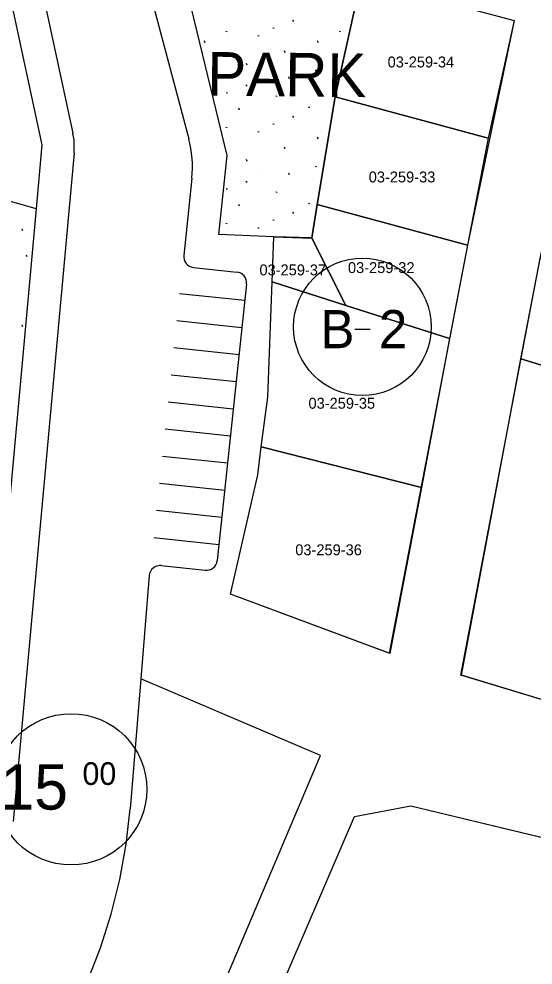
# Model space of a CAD drawing. Extents: x 413946 to 415528, y 4453939 to 4454944.
# Drawn here: x 414534.5 to 414581.6, y 4454293.5 to 4454380.2 of the extents above; entities that cross this region are included whole.
import ezdxf

# ---------------------------------------------------------------- set-up
doc = ezdxf.new("R2010")
doc.units = 0
for name, color, linetype in [('0_KADASTRO', 7, 'Continuous'), ('Level 27', 7, 'Continuous'), ('Level 28', 7, 'Continuous'), ('Level 33', 7, 'Continuous'), ('Level 41', 7, 'Continuous'), ('Level 54', 7, 'Continuous'), ('Level 62', 7, 'Continuous'), ('SEMBOL', 7, 'Continuous'), ('SNR_FONKSIYON', 7, 'Continuous')]:
    doc.layers.add(name, color=color, linetype=linetype)

msp = doc.modelspace()

# ---------------------------------------------------------------- linework, layer by layer
at = {"layer": '0_KADASTRO'}
for points in [[(414563.45, 4454373.05), (414565.84, 4454383.8), (414579.85, 4454380.05), (414577.46, 4454369.27)], [(414561.82, 4454363.19), (414563.45, 4454373.05), (414577.46, 4454369.27), (414575.58, 4454359.44)], [(414561.32, 4454360.14), (414561.82, 4454363.19), (414575.58, 4454359.44), (414573.94, 4454350.89), (414564.45, 4454353.92), (414561.343, 4454360.095)], [(414557.69, 4454356.08), (414557.84, 4454360.23), (414561.343, 4454360.095), (414564.45, 4454353.92)], [(414580.48, 4454349.04), (414582.23, 4454358.24), (414594.39, 4454354.93), (414592.15, 4454345.46)], [(414556.7, 4454340.96), (414557.3, 4454345.51), (414557.69, 4454356.08), (414564.45, 4454353.92), (414573.94, 4454350.89), (414571.36, 4454337.24)], [(414575.02, 4454320.03), (414577.81, 4454334.84), (414580.48, 4454349.04), (414592.15, 4454345.46), (414589.05, 4454331.48), (414600.56, 4454328.03), (414596.59, 4454313.49), (414585.79, 4454316.77)], [(414553.87, 4454327.46), (414556.37, 4454338.4), (414556.7, 4454340.96), (414571.36, 4454337.24), (414568.48, 4454322.01)], [(414536.829, 4454240.811), (414549.462, 4454270.307), (414559.155, 4454292.929), (414565.225, 4454307.086), (414570.397, 4454308.068), (414603.923, 4454299.976), (414599.842, 4454290.406), (414571.753, 4454224.405), (414553.001, 4454230.41)]]:
    msp.add_lwpolyline(points, close=True, dxfattribs=at)
at = {"layer": 'Level 27'}
for p, q in [((414579.85, 4454380.05), (414577.46, 4454369.27)), ((414577.46, 4454369.27), (414575.58, 4454359.44)), ((414557.69, 4454356.08), (414557.84, 4454360.23)), ((414575.58, 4454359.44), (414568.406, 4454322.038)), ((414557.3, 4454345.51), (414557.69, 4454356.08)), ((414556.7, 4454340.96), (414557.3, 4454345.51)), ((414556.37, 4454338.4), (414556.7, 4454340.96)), ((414553.87, 4454327.46), (414556.37, 4454338.4))]:
    msp.add_line(p, q, dxfattribs=at)
at = {"layer": 'Level 28'}
for p, q in [((414529.097, 4454403.504), (414536.61, 4454368.642)), ((414553.581, 4454367.662), (414549.293, 4454385.406)), ((414536.61, 4454368.642), (414536.076, 4454362.771)), ((414552.814, 4454360.424), (414553.581, 4454367.662)), ((414536.076, 4454362.771), (414531.337, 4454310.676)), ((414557.84, 4454360.23), (414552.814, 4454360.424)), ((414574.965, 4454320.047), (414582.23, 4454358.24)), ((414568.406, 4454322.038), (414553.87, 4454327.46)), ((414596.59, 4454313.49), (414574.965, 4454320.047)), ((414565.225, 4454307.086), (414570.397, 4454308.068)), ((414570.397, 4454308.068), (414603.923, 4454299.976)), ((414559.155, 4454292.929), (414565.225, 4454307.086))]:
    msp.add_line(p, q, dxfattribs=at)
at = {"layer": 'Level 41'}
for p, q in [((414557.765, 4454379.383), (414557.892, 4454379.359)), ((414557.765, 4454379.383), (414557.892, 4454379.359)), ((414559.56, 4454380.088), (414559.687, 4454379.989)), ((414559.56, 4454380.088), (414559.687, 4454379.989)), ((414553.46, 4454379.079), (414553.587, 4454379.055)), ((414553.46, 4454379.079), (414553.587, 4454379.055)), ((414556.39, 4454378.669), (414556.516, 4454378.645)), ((414556.39, 4454378.669), (414556.516, 4454378.645)), ((414563.828, 4454379.079), (414563.955, 4454379.055)), ((414563.828, 4454379.079), (414563.955, 4454379.055)), ((414551.557, 4454378.01), (414551.491, 4454378.172)), ((414551.557, 4454378.01), (414551.491, 4454378.172)), ((414561.925, 4454378.01), (414561.859, 4454378.172)), ((414561.925, 4454378.01), (414561.859, 4454378.172)), ((414552.876, 4454376.875), (414553.002, 4454376.851)), ((414552.876, 4454376.875), (414553.002, 4454376.851)), ((414558.894, 4454377.095), (414558.829, 4454377.258)), ((414558.894, 4454377.095), (414558.829, 4454377.258)), ((414563.244, 4454376.875), (414563.37, 4454376.851)), ((414563.244, 4454376.875), (414563.37, 4454376.851)), ((414555.398, 4454375.946), (414555.334, 4454376.107)), ((414555.398, 4454375.946), (414555.334, 4454376.107)), ((414556.756, 4454374.982), (414556.765, 4454374.98)), ((414556.756, 4454374.982), (414556.765, 4454374.98)), ((414561.64, 4454375.507), (414561.767, 4454375.483)), ((414561.64, 4454375.507), (414561.767, 4454375.483)), ((414555.281, 4454374.143), (414555.408, 4454374.045)), ((414555.281, 4454374.143), (414555.408, 4454374.045)), ((414559.276, 4454374.713), (414559.211, 4454374.875)), ((414559.276, 4454374.713), (414559.211, 4454374.875)), ((414553.487, 4454373.439), (414553.614, 4454373.414)), ((414553.487, 4454373.439), (414553.614, 4454373.414)), ((414558.036, 4454373.145), (414558.162, 4454373.121)), ((414558.036, 4454373.145), (414558.162, 4454373.121)), ((414554.701, 4454371.841), (414554.636, 4454372.003)), ((414554.701, 4454371.841), (414554.636, 4454372.003)), ((414561.035, 4454372.12), (414561.16, 4454372.096)), ((414561.035, 4454372.12), (414561.16, 4454372.096)), ((414559.56, 4454371.282), (414559.687, 4454371.183)), ((414559.56, 4454371.282), (414559.687, 4454371.183)), ((414553.46, 4454370.273), (414553.587, 4454370.249)), ((414553.46, 4454370.273), (414553.587, 4454370.249)), ((414556.39, 4454369.863), (414556.516, 4454369.839)), ((414556.39, 4454369.863), (414556.516, 4454369.839)), ((414557.765, 4454370.577), (414557.892, 4454370.553)), ((414557.765, 4454370.577), (414557.892, 4454370.553)), ((414561.925, 4454369.204), (414561.859, 4454369.366)), ((414561.925, 4454369.204), (414561.859, 4454369.366)), ((414558.894, 4454368.289), (414558.829, 4454368.452)), ((414558.894, 4454368.289), (414558.829, 4454368.452)), ((414555.398, 4454367.14), (414555.334, 4454367.301)), ((414555.398, 4454367.14), (414555.334, 4454367.301)), ((414561.64, 4454366.701), (414561.767, 4454366.677)), ((414561.64, 4454366.701), (414561.767, 4454366.677)), ((414556.756, 4454366.176), (414556.765, 4454366.174)), ((414556.756, 4454366.176), (414556.765, 4454366.174)), ((414559.276, 4454365.907), (414559.211, 4454366.069)), ((414559.276, 4454365.907), (414559.211, 4454366.069)), ((414553.487, 4454364.633), (414553.614, 4454364.608)), ((414553.487, 4454364.633), (414553.614, 4454364.608)), ((414555.281, 4454365.337), (414555.408, 4454365.239)), ((414555.281, 4454365.337), (414555.408, 4454365.239)), ((414558.036, 4454364.339), (414558.162, 4454364.315)), ((414558.036, 4454364.339), (414558.162, 4454364.315)), ((414554.701, 4454363.035), (414554.636, 4454363.197)), ((414554.701, 4454363.035), (414554.636, 4454363.197)), ((414561.035, 4454363.314), (414561.16, 4454363.29)), ((414561.035, 4454363.314), (414561.16, 4454363.29)), ((414559.56, 4454362.476), (414559.687, 4454362.377)), ((414559.56, 4454362.476), (414559.687, 4454362.377)), ((414553.46, 4454361.467), (414553.587, 4454361.443)), ((414553.46, 4454361.467), (414553.587, 4454361.443)), ((414557.765, 4454361.771), (414557.892, 4454361.747)), ((414557.765, 4454361.771), (414557.892, 4454361.747)), ((414534.881, 4454360.76), (414534.816, 4454360.923)), ((414534.881, 4454360.76), (414534.816, 4454360.923)), ((414556.39, 4454361.057), (414556.516, 4454361.033)), ((414556.39, 4454361.057), (414556.516, 4454361.033)), ((414535.262, 4454358.377), (414535.197, 4454358.54)), ((414535.262, 4454358.377), (414535.197, 4454358.54)), ((414534.881, 4454351.954), (414534.816, 4454352.117)), ((414534.881, 4454351.954), (414534.816, 4454352.117))]:
    msp.add_line(p, q, dxfattribs=at)
at = {"layer": 'Level 54'}
msp.add_line((414551.634, 4454345.075), (414551.634, 4454345.075), dxfattribs=at)
msp.add_lwpolyline([(414622.864, 4454426.908), (414621.032, 4454418.024), (414620.802, 4454418.066), (414618.881, 4454410.313), (414617.106, 4454402.058), (414615.841, 4454393.395), (414614.59, 4454384.74), (414611.17, 4454372.2), (414608.83, 4454360.81), (414606.95, 4454351.29), (414604.31, 4454341.73), (414600.56, 4454328.03), (414596.59, 4454313.49), (414574.965, 4454320.047), (414582.23, 4454358.24), (414584.14, 4454367.33), (414586.42, 4454378.4), (414594.535, 4454407.683), (414596.83, 4454415.862), (414598.806, 4454424.135), (414601.307, 4454433.833)], dxfattribs=at)
for points in [[(414557.84, 4454360.23), (414561.32, 4454360.14), (414563.45, 4454373.05), (414565.845, 4454383.822), (414579.85, 4454380.05), (414575.58, 4454359.44), (414568.406, 4454322.038), (414553.87, 4454327.46), (414556.37, 4454338.4), (414556.7, 4454340.96), (414557.3, 4454345.51), (414557.69, 4454356.08)], [(414570.397, 4454308.068), (414603.923, 4454299.976), (414599.842, 4454290.406), (414571.753, 4454224.405), (414553.001, 4454230.41), (414536.829, 4454240.811), (414549.462, 4454270.307), (414559.155, 4454292.929), (414565.225, 4454307.086)]]:
    msp.add_lwpolyline(points, close=True, dxfattribs=at)
at = {"layer": 'Level 62'}
for p, q in [((414541.986, 4454399.503), (414550.062, 4454369.215)), ((414550.484, 4454357.417), (414554.461, 4454356.995)), ((414549.226, 4454355.036), (414555.192, 4454354.404)), ((414548.962, 4454352.55), (414554.929, 4454351.918)), ((414548.699, 4454350.064), (414554.665, 4454349.432)), ((414548.436, 4454347.578), (414554.402, 4454346.946)), ((414548.172, 4454345.092), (414554.139, 4454344.459)), ((414547.909, 4454342.605), (414553.875, 4454341.973)), ((414547.645, 4454340.119), (414553.612, 4454339.487)), ((414547.382, 4454337.633), (414553.348, 4454337.001)), ((414547.119, 4454335.147), (414553.085, 4454334.515)), ((414546.855, 4454332.661), (414552.822, 4454332.029)), ((414547.535, 4454330.075), (414551.564, 4454329.648)), ((414546.433, 4454329.161), (414545.671, 4454319.712)), ((414545.671, 4454319.712), (414544.708, 4454307.778))]:
    msp.add_line(p, q, dxfattribs=at)
for points in [[(414532.225, 4454403.227), (414539.446, 4454369.722)], [(414539.556, 4454367.914), (414539.573, 4454368.141), (414539.58, 4454368.368), (414539.579, 4454368.595), (414539.57, 4454368.822), (414539.552, 4454369.049), (414539.525, 4454369.274), (414539.49, 4454369.499), (414539.446, 4454369.722)], [(414550.344, 4454365.585), (414550.382, 4454366.041), (414550.399, 4454366.498), (414550.395, 4454366.956), (414550.37, 4454367.413), (414550.324, 4454367.868), (414550.257, 4454368.321), (414550.17, 4454368.77), (414550.062, 4454369.215)], [(414539.556, 4454367.914), (414533.981, 4454306.622)], [(414550.344, 4454365.585), (414549.595, 4454358.516)], [(414549.595, 4454358.516), (414549.594, 4454358.32), (414549.63, 4454358.128), (414549.704, 4454357.946), (414549.812, 4454357.782), (414549.949, 4454357.643), (414550.112, 4454357.533), (414550.292, 4454357.456), (414550.484, 4454357.417)], [(414555.35, 4454355.896), (414555.351, 4454356.092), (414555.314, 4454356.284), (414555.241, 4454356.466), (414555.133, 4454356.63), (414554.995, 4454356.769), (414554.833, 4454356.879), (414554.653, 4454356.956), (414554.461, 4454356.995)], [(414555.35, 4454355.896), (414552.664, 4454330.537)], [(414547.535, 4454330.075), (414547.336, 4454330.076), (414547.141, 4454330.038), (414546.957, 4454329.962), (414546.792, 4454329.85), (414546.652, 4454329.709), (414546.543, 4454329.542), (414546.469, 4454329.357), (414546.433, 4454329.161)], [(414551.564, 4454329.648), (414551.76, 4454329.647), (414551.952, 4454329.684), (414552.134, 4454329.757), (414552.298, 4454329.865), (414552.438, 4454330.003), (414552.548, 4454330.165), (414552.624, 4454330.345), (414552.664, 4454330.537)], [(414562.118, 4454312.657), (414545.671, 4454319.712)], [(414531.114, 4454239.397), (414562.118, 4454312.657)], [(414536.033, 4454283.418), (414537.8, 4454286.169), (414539.383, 4454289.028), (414540.776, 4454291.986), (414541.973, 4454295.028), (414542.968, 4454298.141), (414543.758, 4454301.313), (414544.339, 4454304.53), (414544.708, 4454307.778)]]:
    msp.add_lwpolyline(points, dxfattribs=at)
at = {"layer": 'SEMBOL'}
msp.add_line((414565.258, 4454351.757), (414566.658, 4454351.757), dxfattribs=at)
for centre, radius in [((414565.958, 4454351.965), 6.3), ((414539.29, 4454309.57), 6.933)]:
    msp.add_circle(centre, radius, dxfattribs=at)
at = {"layer": 'SNR_FONKSIYON'}
for p, q in [((414565.845, 4454383.822), (414563.45, 4454373.05)), ((414563.45, 4454373.05), (414561.82, 4454363.19)), ((414536.076, 4454362.771), (414507.736, 4454371.004)), ((414561.82, 4454363.19), (414561.32, 4454360.14)), ((414561.32, 4454360.14), (414557.84, 4454360.23))]:
    msp.add_line(p, q, dxfattribs=at)

# ---------------------------------------------------------------- texts
at = {"layer": '0_KADASTRO'}
for s, p in [('03-259-34', (414568.267, 4454375.748)), ('03-259-33', (414566.538, 4454365.206)), ('03-259-37', (414556.534, 4454356.687)), ('03-259-32', (414564.636, 4454356.899)), ('03-259-35', (414561.022, 4454344.461)), ('03-259-36', (414559.812, 4454331.03))]:
    msp.add_text(s, height=1, dxfattribs=at).set_placement(p)
at = {"layer": 'Level 33'}
msp.add_text('PARK', height=4, rotation=359.4136, dxfattribs=at).set_placement((414551.737, 4454373.169))
at = {"layer": 'SEMBOL'}
for s, height, p in [('B', 3.5, (414562.113, 4454350.007)), ('2', 3.5, (414567.466, 4454350.007)), ('15', 4.1595, (414532.813, 4454307.713)), ('00', 2.0798, (414540.329, 4454309.973))]:
    msp.add_text(s, height=height, dxfattribs=at).set_placement(p)

doc.saveas('drawing.dxf')
